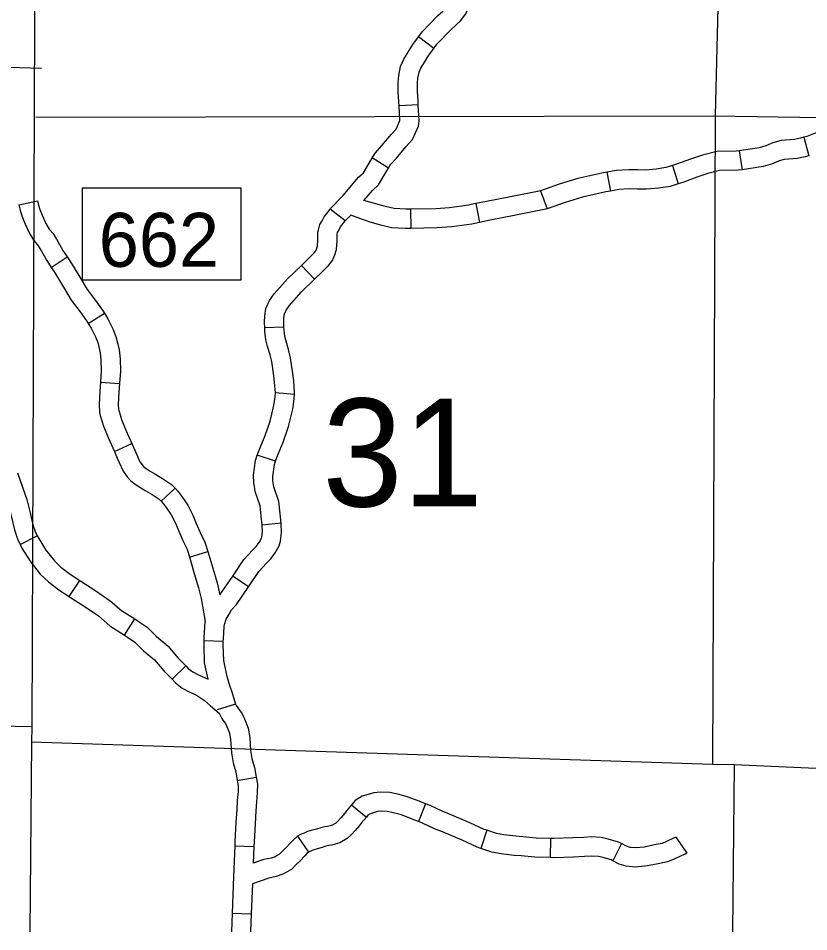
# Model space of a CAD drawing. Extents: x -492261 to -432772, y 1441225 to 1452922.
# Drawn here: x -464252.3 to -464075.5, y 1450874.7 to 1451078.9 of the extents above; entities that cross this region are included whole.
import ezdxf

# ---------------------------------------------------------------- set-up
doc = ezdxf.new("R2010")
doc.units = 0
doc.layers.add('Default', color=7, linetype='Continuous')

msp = doc.modelspace()

# ---------------------------------------------------------------- linework, layer by layer
at = {"layer": 'Default'}
for p, q in [((-464159.4, 1451072.18), (-464162.83, 1451074.75)), ((-464162.84, 1451059.58), (-464167.12, 1451059.33)), ((-464076.6, 1451052.32), (-464075.53, 1451048.17)), ((-464091.05, 1451049.32), (-464090.44, 1451045.08)), ((-464169.51, 1451045.41), (-464173.13, 1451047.7)), ((-464105.98, 1451046.01), (-464104.7, 1451041.92)), ((-464120.67, 1451044.52), (-464119.86, 1451040.31)), ((-464135.49, 1451040.35), (-464134.04, 1451036.32)), ((-464252.16, 1451037.23), (-464247.97, 1451038.13)), ((-464149.98, 1451037.48), (-464149.13, 1451033.28)), ((-464179.17, 1451033.67), (-464182.57, 1451036.27)), ((-464164.59, 1451036.25), (-464164.53, 1451031.96)), ((-464244.93, 1451023.23), (-464241.37, 1451025.62)), ((-464186.02, 1451020.57), (-464188.99, 1451023.66)), ((-464236.67, 1451010.69), (-464233.05, 1451012.98)), ((-464192.9, 1451009.89), (-464197.18, 1451009.74)), ((-464233.92, 1450997.56), (-464229.65, 1450997.27)), ((-464190.54, 1450994.79), (-464194.81, 1450995.17)), ((-464230.81, 1450982.07), (-464226.89, 1450983.81)), ((-464194.79, 1450979.92), (-464198.88, 1450981.2)), ((-464220.38, 1450970.92), (-464217.22, 1450973.82)), ((-464193.51, 1450966.01), (-464197.77, 1450965.55)), ((-464251.87, 1450961.26), (-464248.04, 1450963.19)), ((-464214.02, 1450958.42), (-464209.91, 1450959.67)), ((-464240.92, 1450949.63), (-464238.57, 1450953.22)), ((-464200.81, 1450951.79), (-464204.35, 1450954.2)), ((-464228.56, 1450940.98), (-464226.26, 1450944.6)), ((-464206.45, 1450939.58), (-464210.73, 1450939.73)), ((-464217.92, 1450931.12), (-464214.83, 1450934.1)), ((-464203.7, 1450925.57), (-464207.8, 1450924.32)), ((-464203.32, 1450908.49), (-464199.1, 1450909.23)), ((-464177.77, 1450903.03), (-464174.46, 1450900.31)), ((-464161.23, 1450903.29), (-464162.82, 1450899.31)), ((-464189.83, 1450896.01), (-464187.42, 1450892.46)), ((-464147.51, 1450897.34), (-464148.87, 1450893.27)), ((-464133.25, 1450895.52), (-464133.34, 1450891.24)), ((-464117.43, 1450894.37), (-464119.37, 1450890.55)), ((-464105.2, 1450895.77), (-464102.79, 1450892.22)), ((-464203.88, 1450893.9), (-464199.6, 1450893.73)), ((-464204.48, 1450878.83), (-464200.2, 1450878.65))]:
    msp.add_line(p, q, dxfattribs=at)
for points in [[(-464095.44, 1451099.58), (-464096.44, 1451057.2), (-464097.05, 1450912.06)], [(-464248.57, 1451098.13), (-464249.26, 1450920.52), (-464249.33, 1450917.03), (-464249.68, 1450874.66)], [(-464162.83, 1451074.75), (-464161.96, 1451075.91), (-464158.57, 1451079.47), (-464157.33, 1451080.54), (-464156.57, 1451081.27), (-464155.97, 1451082.03), (-464155.59, 1451083.05), (-464155.26, 1451084.06), (-464155.08, 1451085.13), (-464155.04, 1451085.74)], [(-464159.4, 1451072.18), (-464158.68, 1451073.14), (-464155.6, 1451076.37), (-464154.45, 1451077.37), (-464153.39, 1451078.37), (-464152.18, 1451079.91), (-464151.54, 1451081.65), (-464151.09, 1451083.04), (-464150.83, 1451084.61), (-464150.76, 1451085.39)], [(-464167.12, 1451059.33), (-464167.18, 1451060.23), (-464167.31, 1451062.47), (-464167.32, 1451064.68), (-464167.19, 1451066.16), (-464166.79, 1451068.17), (-464166.07, 1451069.77), (-464164.08, 1451073.08), (-464162.83, 1451074.75)], [(-464162.84, 1451059.58), (-464162.9, 1451060.48), (-464163.02, 1451062.6), (-464163.03, 1451064.51), (-464162.94, 1451065.55), (-464162.68, 1451066.86), (-464162.27, 1451067.78), (-464160.52, 1451070.68), (-464159.4, 1451072.18)], [(-464247.14, 1451067.68), (-464333.85, 1451070.33)], [(-464169.51, 1451045.41), (-464168.95, 1451046.28), (-464167.75, 1451047.66), (-464165.61, 1451050.18), (-464164.14, 1451051.8), (-464162.82, 1451054.83), (-464162.63, 1451056.02), (-464162.84, 1451059.58)], [(-464173.13, 1451047.7), (-464172.4, 1451048.85), (-464170.99, 1451050.46), (-464168.83, 1451053), (-464167.79, 1451054.15), (-464166.97, 1451056.05), (-464166.94, 1451056.23), (-464167.12, 1451059.33)], [(-463938.54, 1451054.65), (-463947.97, 1451054.7), (-464096.73, 1451057.08), (-464248.37, 1451056.74)], [(-464062.36, 1451057.12), (-464068.31, 1451055.46), (-464073.14, 1451053.61), (-464074.47, 1451053.08), (-464075.94, 1451052.49), (-464076.6, 1451052.32)], [(-464076.6, 1451052.32), (-464077.37, 1451052.12), (-464078.71, 1451051.82), (-464081.73, 1451051.62), (-464083.58, 1451051.11), (-464085.14, 1451050.4), (-464086.62, 1451049.96), (-464091.05, 1451049.32)], [(-464091.05, 1451049.32), (-464091.69, 1451049.23), (-464096.07, 1451049.14), (-464099.3, 1451048.36), (-464101.99, 1451047.44), (-464105.09, 1451046.29), (-464105.98, 1451046.01)], [(-464182.57, 1451036.27), (-464182.45, 1451036.43), (-464179.63, 1451039.34), (-464176.19, 1451043.42), (-464175.13, 1451044.39), (-464173.52, 1451047.08), (-464173.13, 1451047.7)], [(-464075.53, 1451048.17), (-464076.36, 1451047.96), (-464078.09, 1451047.56), (-464081.01, 1451047.37), (-464082.12, 1451047.07), (-464083.64, 1451046.38), (-464085.69, 1451045.77), (-464090.44, 1451045.08)], [(-464175.02, 1451038.16), (-464173.09, 1451040.44), (-464171.77, 1451041.66), (-464169.87, 1451044.83), (-464169.51, 1451045.41)], [(-464105.98, 1451046.01), (-464107.5, 1451045.54), (-464109.68, 1451045.21), (-464111.95, 1451044.99), (-464113.76, 1451045.03), (-464115.78, 1451045.07), (-464118.52, 1451044.93), (-464120.67, 1451044.52)], [(-464120.67, 1451044.52), (-464121.77, 1451044.31), (-464127.18, 1451043.11), (-464131.36, 1451041.84), (-464135.49, 1451040.35)], [(-464090.44, 1451045.08), (-464091.34, 1451044.95), (-464095.52, 1451044.87), (-464098.1, 1451044.24), (-464100.55, 1451043.41), (-464103.71, 1451042.23), (-464104.7, 1451041.92)], [(-464104.7, 1451041.92), (-464106.54, 1451041.35), (-464109.15, 1451040.96), (-464111.79, 1451040.69), (-464113.86, 1451040.74), (-464115.72, 1451040.79), (-464118, 1451040.67), (-464119.86, 1451040.31)], [(-464238.04, 1451020.41), (-464202.47, 1451020.41), (-464202.47, 1451040.96), (-464238.04, 1451040.96), (-464238.04, 1451020.41)], [(-464135.47, 1451040.36), (-464142.21, 1451039.03), (-464147.58, 1451037.97), (-464149.98, 1451037.48)], [(-464119.86, 1451040.31), (-464120.9, 1451040.11), (-464126.1, 1451038.96), (-464130.01, 1451037.77), (-464134.04, 1451036.32)], [(-464252.16, 1451037.23), (-464251.91, 1451036.06), (-464251.51, 1451034.76), (-464250.94, 1451033.25), (-464249.95, 1451031.11), (-464248.93, 1451029.29), (-464247.98, 1451028.24), (-464247.13, 1451026.84), (-464245.95, 1451024.75), (-464244.93, 1451023.23)], [(-464247.97, 1451038.13), (-464247.76, 1451037.13), (-464247.46, 1451036.15), (-464246.99, 1451034.91), (-464246.13, 1451033.06), (-464245.42, 1451031.8), (-464244.53, 1451030.81), (-464243.43, 1451029.01), (-464242.3, 1451027), (-464241.37, 1451025.62)], [(-464164.59, 1451036.25), (-464165.65, 1451036.23), (-464168.25, 1451036.37), (-464170.2, 1451036.82), (-464175.02, 1451038.16)], [(-464149.98, 1451037.48), (-464151.62, 1451037.15), (-464155.83, 1451036.57), (-464158.89, 1451036.33), (-464164.59, 1451036.25)], [(-464188.99, 1451023.66), (-464187.41, 1451025.19), (-464186.58, 1451026.03), (-464186.15, 1451026.46), (-464185.78, 1451026.95), (-464185.53, 1451027.53), (-464185.36, 1451028.04), (-464185.28, 1451029.24), (-464185.29, 1451031.09), (-464185.16, 1451031.59), (-464184.85, 1451032.8), (-464184.31, 1451033.62), (-464183.93, 1451034.51), (-464183.31, 1451035.31), (-464182.57, 1451036.27)], [(-464179.2, 1451033.63), (-464177.94, 1451034.93)], [(-464164.53, 1451031.96), (-464165.74, 1451031.95), (-464168.85, 1451032.11), (-464171.25, 1451032.67), (-464173.58, 1451033.31), (-464175.35, 1451033.91), (-464177.94, 1451034.93)], [(-464134.04, 1451036.32), (-464134.33, 1451036.22), (-464141.38, 1451034.83), (-464146.74, 1451033.77), (-464149.13, 1451033.28)], [(-464186.02, 1451020.57), (-464184.39, 1451022.14), (-464183.52, 1451023.02), (-464182.92, 1451023.63), (-464182.05, 1451024.75), (-464181.51, 1451026.01), (-464181.12, 1451027.22), (-464180.99, 1451029.11), (-464181, 1451030.58), (-464180.88, 1451031.04), (-464180.51, 1451031.6), (-464180.21, 1451032.32), (-464179.93, 1451032.68), (-464179.17, 1451033.67)], [(-464149.13, 1451033.28), (-464150.9, 1451032.93), (-464155.37, 1451032.31), (-464158.69, 1451032.05), (-464164.53, 1451031.96)], [(-464241.37, 1451025.62), (-464240.59, 1451024.46), (-464238.55, 1451021.05), (-464236.88, 1451018.29), (-464235.03, 1451015.8), (-464233.49, 1451013.69), (-464233.05, 1451012.98)], [(-464244.93, 1451023.23), (-464244.21, 1451022.16), (-464242.22, 1451018.84), (-464240.44, 1451015.9), (-464238.49, 1451013.26), (-464237.04, 1451011.28), (-464236.67, 1451010.69)], [(-464197.18, 1451009.74), (-464197.22, 1451010.96), (-464197.16, 1451012.41), (-464196.94, 1451014.04), (-464196.1, 1451015.82), (-464195.08, 1451017.28), (-464192.05, 1451020.71), (-464188.99, 1451023.66)], [(-464192.9, 1451009.89), (-464192.93, 1451010.96), (-464192.89, 1451012.03), (-464192.78, 1451012.81), (-464192.38, 1451013.66), (-464191.71, 1451014.62), (-464188.95, 1451017.75), (-464186.02, 1451020.57)], [(-464233.05, 1451012.98), (-464232.25, 1451011.72), (-464231.12, 1451009.48), (-464230.46, 1451007.79), (-464230, 1451006.07), (-464229.73, 1451004.76), (-464229.53, 1451002.8), (-464229.46, 1451000.04), (-464229.65, 1450997.27)], [(-464236.67, 1451010.69), (-464235.98, 1451009.6), (-464235.03, 1451007.73), (-464234.54, 1451006.46), (-464234.18, 1451005.09), (-464233.98, 1451004.11), (-464233.81, 1451002.52), (-464233.75, 1451000.13), (-464233.92, 1450997.56)], [(-464194.81, 1450995.17), (-464194.8, 1450995.2), (-464194.97, 1450997.55), (-464195.14, 1450998.97), (-464195.6, 1451002.21), (-464195.96, 1451003.69), (-464196.54, 1451005.5), (-464196.94, 1451007.02), (-464197.15, 1451008.92), (-464197.18, 1451009.74)], [(-464190.54, 1450994.79), (-464190.5, 1450995.16), (-464190.71, 1450997.96), (-464190.89, 1450999.52), (-464191.39, 1451003.02), (-464191.84, 1451004.85), (-464192.42, 1451006.7), (-464192.72, 1451007.81), (-464192.87, 1451009.23), (-464192.9, 1451009.89)], [(-464233.92, 1450997.56), (-464234.06, 1450995.58), (-464234.22, 1450992.6), (-464234.14, 1450990.84), (-464233.96, 1450990.12), (-464233.22, 1450987.75), (-464232.19, 1450985.19), (-464230.81, 1450982.07)], [(-464229.65, 1450997.27), (-464229.78, 1450995.32), (-464229.93, 1450992.58), (-464229.88, 1450991.48), (-464229.83, 1450991.29), (-464229.18, 1450989.19), (-464228.24, 1450986.85), (-464226.89, 1450983.81)], [(-464198.88, 1450981.2), (-464198.76, 1450981.6), (-464198.1, 1450983.12), (-464197.06, 1450985.62), (-464195.99, 1450988.83), (-464195.62, 1450990.41), (-464195.14, 1450992.39), (-464194.94, 1450993.67), (-464194.81, 1450995.17)], [(-464194.79, 1450979.92), (-464194.73, 1450980.11), (-464194.15, 1450981.45), (-464193.04, 1450984.12), (-464191.87, 1450987.67), (-464191.45, 1450989.41), (-464190.93, 1450991.56), (-464190.69, 1450993.15), (-464190.54, 1450994.79)], [(-464230.81, 1450982.07), (-464230.15, 1450980.59), (-464228.85, 1450977.65), (-464227.96, 1450976.39), (-464227.11, 1450975.47), (-464226.14, 1450974.74), (-464225.09, 1450974.06), (-464223.96, 1450973.36), (-464222.33, 1450972.41), (-464220.82, 1450971.4), (-464220.38, 1450970.92)], [(-464226.89, 1450983.81), (-464226.23, 1450982.32), (-464225.11, 1450979.78), (-464224.62, 1450979.1), (-464224.21, 1450978.66), (-464223.68, 1450978.25), (-464222.79, 1450977.68), (-464221.75, 1450977.03), (-464220.06, 1450976.05), (-464218.01, 1450974.68), (-464217.22, 1450973.82)], [(-464197.77, 1450965.55), (-464198.01, 1450967.7), (-464198.23, 1450969.93), (-464199.3, 1450973.11), (-464199.5, 1450974.27), (-464199.65, 1450975.02), (-464199.66, 1450976.74), (-464199.24, 1450980.05), (-464198.88, 1450981.2)], [(-464193.51, 1450966.01), (-464193.74, 1450968.14), (-464194.01, 1450970.84), (-464195.14, 1450974.17), (-464195.29, 1450975.06), (-464195.37, 1450975.46), (-464195.38, 1450976.48), (-464195.03, 1450979.13), (-464194.79, 1450979.92)], [(-464256.5, 1450975.89), (-464255.92, 1450974.19), (-464254.5, 1450970.09), (-464253.78, 1450967.36), (-464253.18, 1450964.56), (-464252.51, 1450962.53), (-464251.87, 1450961.26)], [(-464252.44, 1450977.27), (-464251.87, 1450975.58), (-464250.4, 1450971.34), (-464249.61, 1450968.36), (-464249.03, 1450965.68), (-464248.54, 1450964.17), (-464248.04, 1450963.19)], [(-464217.22, 1450973.82), (-464216.63, 1450973.18), (-464215.73, 1450972.03), (-464214.41, 1450970.09), (-464213.27, 1450967.84), (-464212.5, 1450965.97), (-464211.6, 1450963.97), (-464210.56, 1450961.79), (-464209.91, 1450959.67)], [(-464220.38, 1450970.92), (-464219.9, 1450970.4), (-464219.19, 1450969.5), (-464218.1, 1450967.91), (-464217.17, 1450966.05), (-464216.43, 1450964.27), (-464215.49, 1450962.16), (-464214.56, 1450960.23), (-464214.02, 1450958.42)], [(-464204.35, 1450954.2), (-464201.83, 1450957.91), (-464199.91, 1450959.98), (-464199.12, 1450960.83), (-464198.44, 1450961.71), (-464197.94, 1450962.65), (-464197.84, 1450962.94), (-464197.72, 1450964.11), (-464197.77, 1450965.54), (-464197.77, 1450965.55)], [(-464200.81, 1450951.79), (-464198.47, 1450955.23), (-464196.76, 1450957.07), (-464195.85, 1450958.06), (-464194.83, 1450959.36), (-464193.98, 1450960.96), (-464193.63, 1450962.04), (-464193.42, 1450963.97), (-464193.5, 1450965.85), (-464193.51, 1450966.01)], [(-464248.04, 1450963.19), (-464247.73, 1450962.57), (-464246.12, 1450959.96), (-464244.23, 1450957.57), (-464242.75, 1450956.21), (-464240.72, 1450954.62), (-464238.57, 1450953.22)], [(-464251.87, 1450961.26), (-464251.47, 1450960.47), (-464249.63, 1450957.5), (-464247.38, 1450954.65), (-464245.53, 1450952.94), (-464243.21, 1450951.13), (-464240.92, 1450949.63)], [(-464209.91, 1450959.67), (-464209.69, 1450958.94), (-464208.82, 1450955.97), (-464207.82, 1450952.71), (-464207.2, 1450950.01)], [(-464214.02, 1450958.42), (-464213.8, 1450957.71), (-464212.93, 1450954.74), (-464211.96, 1450951.6), (-464211.4, 1450949.16), (-464210.51, 1450944.05)], [(-464238.57, 1450953.22), (-464238.28, 1450953.03), (-464235.17, 1450951.03), (-464231.72, 1450948.67), (-464229.22, 1450946.48), (-464226.26, 1450944.6)], [(-464207.2, 1450950.01), (-464204.35, 1450954.2)], [(-464206.45, 1450939.58), (-464206.43, 1450940.17), (-464206.28, 1450942.91), (-464206.21, 1450943.39), (-464205.83, 1450944.59), (-464205.16, 1450945.7), (-464204.6, 1450946.65), (-464203.51, 1450947.81), (-464200.81, 1450951.79)], [(-464240.92, 1450949.63), (-464240.61, 1450949.43), (-464237.54, 1450947.46), (-464234.35, 1450945.28), (-464231.8, 1450943.04), (-464228.56, 1450940.98)], [(-464226.26, 1450944.6), (-464225.49, 1450944.12), (-464223.47, 1450942.74), (-464221.39, 1450940.67), (-464218.79, 1450938.51), (-464216.59, 1450935.92), (-464214.83, 1450934.1)], [(-464210.73, 1450939.73), (-464210.71, 1450940.36), (-464210.51, 1450944.05)], [(-464228.56, 1450940.98), (-464227.85, 1450940.53), (-464226.21, 1450939.42), (-464224.27, 1450937.5), (-464221.82, 1450935.46), (-464219.77, 1450933.04), (-464217.92, 1450931.12)], [(-464209.87, 1450931.15), (-464210.62, 1450934.8), (-464210.76, 1450938.83), (-464210.73, 1450939.73)], [(-464203.6, 1450925.24), (-464204.57, 1450928.44), (-464204.98, 1450929.69), (-464205.49, 1450931.41), (-464205.75, 1450932.41), (-464206.35, 1450935.31), (-464206.47, 1450938.83), (-464206.45, 1450939.58)], [(-464214.83, 1450934.1), (-464214.28, 1450933.53), (-464213.29, 1450932.77), (-464212.03, 1450932.1), (-464209.87, 1450931.15)], [(-464217.92, 1450931.12), (-464217.15, 1450930.32), (-464215.62, 1450929.15), (-464213.9, 1450928.24), (-464212.46, 1450927.6), (-464210.63, 1450926.38), (-464209.29, 1450925.16), (-464207.4, 1450923.54), (-464207.13, 1450923.08), (-464206.79, 1450922.36), (-464206.53, 1450922.01)], [(-464203.6, 1450925.24), (-464202.22, 1450923.42), (-464201.7, 1450922.24), (-464200.9, 1450920.22), (-464200.55, 1450918.11), (-464200.37, 1450915.21), (-464200.05, 1450913.43), (-464199.47, 1450911.37), (-464199.1, 1450909.23)], [(-464249.26, 1450920.52), (-464331.26, 1450922.09)], [(-464206.53, 1450922.01), (-464205.94, 1450921.23), (-464205.65, 1450920.59), (-464205.06, 1450919.07), (-464204.82, 1450917.62), (-464204.63, 1450914.7), (-464204.24, 1450912.47), (-464203.66, 1450910.42), (-464203.32, 1450908.49)], [(-463810.56, 1450899.12), (-463940.4, 1450905.14), (-463945.72, 1450905.42), (-464092.19, 1450911.95), (-464097.05, 1450912.06), (-464249.33, 1450917.03)], [(-464092.19, 1450911.95), (-464092.55, 1450874.66)], [(-464203.32, 1450908.49), (-464203.12, 1450907.37), (-464203.16, 1450906.04), (-464203.32, 1450904), (-464203.43, 1450901.99), (-464203.64, 1450899.07), (-464203.85, 1450894.85), (-464203.88, 1450893.9)], [(-464199.1, 1450909.23), (-464198.83, 1450907.68), (-464198.88, 1450905.81), (-464199.04, 1450903.72), (-464199.15, 1450901.72), (-464199.36, 1450898.81), (-464199.56, 1450894.66), (-464199.6, 1450893.73)], [(-464161.23, 1450903.29), (-464162.67, 1450903.86), (-464165.3, 1450904.86), (-464167.13, 1450905.35), (-464169.23, 1450905.79), (-464171.33, 1450905.91), (-464172.79, 1450905.75), (-464174.57, 1450905.22), (-464175.42, 1450904.96), (-464176.98, 1450903.99), (-464177.77, 1450903.03)], [(-464177.77, 1450903.03), (-464178.89, 1450901.67), (-464179.28, 1450901.21), (-464180.17, 1450900.15), (-464180.87, 1450899.39), (-464181.32, 1450898.97), (-464182.1, 1450898.52), (-464182.54, 1450898.38), (-464183.17, 1450898.23), (-464183.73, 1450898.11), (-464184.64, 1450897.91), (-464185.6, 1450897.6), (-464186.8, 1450897.27), (-464187.65, 1450897.05), (-464188.35, 1450896.72), (-464189.2, 1450896.43), (-464189.83, 1450896.01)], [(-464147.51, 1450897.34), (-464148.12, 1450897.54), (-464151.3, 1450899.03), (-464155.83, 1450900.97), (-464157.51, 1450901.64), (-464160.2, 1450902.88), (-464161.23, 1450903.29)], [(-464174.46, 1450900.31), (-464175.61, 1450898.91), (-464176.01, 1450898.45), (-464176.94, 1450897.33), (-464177.83, 1450896.36), (-464178.75, 1450895.51), (-464180.36, 1450894.57), (-464181.4, 1450894.25), (-464182.24, 1450894.04), (-464182.83, 1450893.92), (-464183.52, 1450893.77), (-464184.37, 1450893.5), (-464185.69, 1450893.13), (-464186.2, 1450893), (-464186.75, 1450892.74), (-464187.27, 1450892.56), (-464187.42, 1450892.46)], [(-464162.82, 1450899.31), (-464164.23, 1450899.87), (-464166.63, 1450900.78), (-464168.12, 1450901.18), (-464169.79, 1450901.53), (-464171.22, 1450901.61), (-464171.94, 1450901.53), (-464173.34, 1450901.12), (-464173.63, 1450901.03), (-464174.12, 1450900.73), (-464174.46, 1450900.31)], [(-464148.87, 1450893.27), (-464149.71, 1450893.55), (-464153.06, 1450895.12), (-464157.46, 1450897.01), (-464159.2, 1450897.69), (-464161.89, 1450898.94), (-464162.82, 1450899.31)], [(-464189.83, 1450896.01), (-464190.07, 1450895.84), (-464190.78, 1450895.21), (-464191.41, 1450894.51), (-464192.37, 1450893.48), (-464193.2, 1450892.69), (-464193.87, 1450892), (-464194.4, 1450891.7), (-464194.85, 1450891.45), (-464195.74, 1450891.15), (-464197.4, 1450890.79), (-464199.74, 1450889.97)], [(-464133.25, 1450895.52), (-464136.5, 1450895.59), (-464139.48, 1450895.91), (-464141.01, 1450896.01), (-464143.69, 1450896.33), (-464145.36, 1450896.62), (-464147.51, 1450897.34)], [(-464117.43, 1450894.37), (-464118.08, 1450894.7), (-464120.41, 1450895.4), (-464121.97, 1450895.73), (-464124.13, 1450895.85), (-464125.84, 1450895.77), (-464128.28, 1450895.64), (-464132.54, 1450895.5), (-464133.25, 1450895.52)], [(-464105.17, 1450895.79), (-464105.76, 1450895.56), (-464107.35, 1450894.81), (-464108.31, 1450894.43), (-464110.08, 1450894.06), (-464112.24, 1450893.61), (-464114.26, 1450893.4), (-464115.47, 1450893.52), (-464116.29, 1450893.78), (-464117.43, 1450894.37)], [(-464203.88, 1450893.9), (-464204.15, 1450887), (-464204.48, 1450878.83)], [(-464187.42, 1450892.46), (-464187.74, 1450892.18), (-464188.24, 1450891.61), (-464189.33, 1450890.45), (-464190.2, 1450889.63), (-464191.23, 1450888.59), (-464192.29, 1450887.97), (-464193.1, 1450887.52), (-464194.6, 1450887.01), (-464196.24, 1450886.66), (-464199.92, 1450885.37)], [(-464199.6, 1450893.73), (-464199.74, 1450889.97)], [(-464133.34, 1450891.24), (-464136.77, 1450891.31), (-464139.85, 1450891.64), (-464141.4, 1450891.74), (-464144.31, 1450892.08), (-464146.42, 1450892.45), (-464148.87, 1450893.27)], [(-464102.79, 1450892.22), (-464103.16, 1450891.98), (-464104.06, 1450891.62), (-464105.65, 1450890.87), (-464107.08, 1450890.31), (-464109.19, 1450889.86), (-464111.59, 1450889.37), (-464114.25, 1450889.09), (-464116.35, 1450889.3), (-464117.94, 1450889.81), (-464119.37, 1450890.55)], [(-464119.37, 1450890.55), (-464119.68, 1450890.71), (-464121.47, 1450891.24), (-464122.54, 1450891.47), (-464124.15, 1450891.55), (-464125.64, 1450891.49), (-464128.1, 1450891.36), (-464132.52, 1450891.22), (-464133.34, 1450891.24)], [(-464199.92, 1450885.37), (-464200.2, 1450878.65)], [(-464204.48, 1450878.83), (-464204.65, 1450874.66)], [(-464200.2, 1450878.65), (-464200.36, 1450874.66)]]:
    msp.add_lwpolyline(points, dxfattribs=at)
msp.add_lwpolyline([(-464238.04, 1451020.41), (-464202.47, 1451020.41), (-464202.47, 1451040.96), (-464238.04, 1451040.96)], close=True, dxfattribs=at)

# ---------------------------------------------------------------- texts
for s, height, p in [('662', 12.057, (-464234.3, 1451023.36)), ('31', 24.137, (-464184.3, 1450969.76))]:
    msp.add_text(s, height=height, dxfattribs=at).set_placement(p)

doc.saveas('drawing.dxf')
